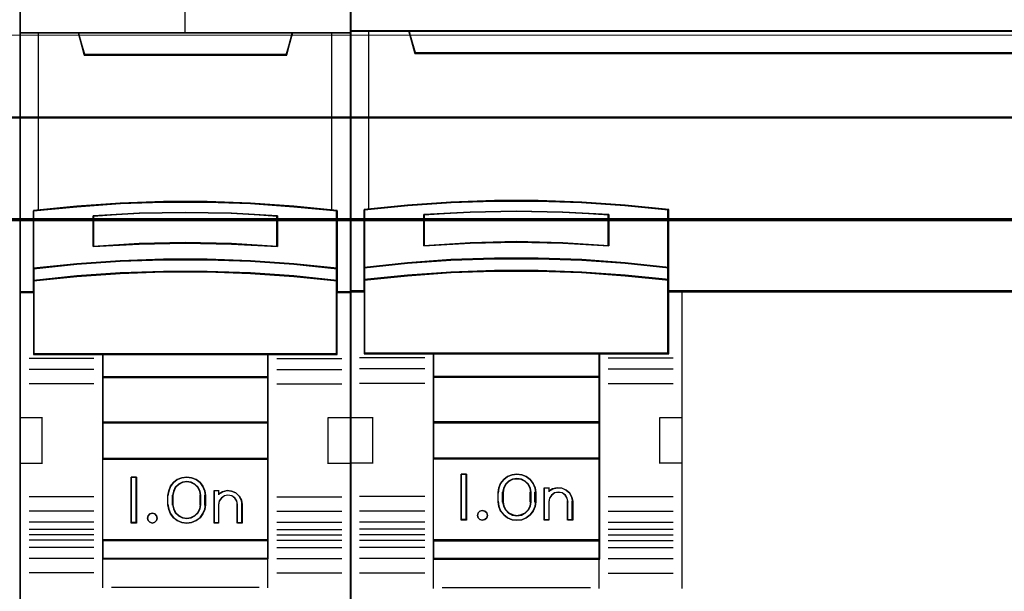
# Model space of a CAD drawing. Header units: millimetres. Extents: x -1290 to 1795, y -4192 to -1311.
# Tile 870 of 1056: x 1474.66 to 1485.35, y -2285.8 to -2279.59. Entities that reach past the tile are written whole.
import ezdxf

# ---------------------------------------------------------------- set-up
doc = ezdxf.new("R2010")
doc.units = ezdxf.units.MM
doc.layers.add('30', color=7, linetype='Continuous')
doc.layers.add('45', color=7, linetype='Continuous')
doc.layers.add('Aparatura', color=7, linetype='Continuous', lineweight=13)

# ---------------------------------------------------------------- blocks, each defined once
blk = doc.blocks.new('*U299')
at = {"layer": '45', "color": 7}
for points in [[(243.561703, -533.64471), (225.588724, -533.64471), (225.588724, -615.375223), (243.561703, -615.375223), (243.561703, -533.64471)], [(233.396293, -561.543607), (235.754134, -561.543607), (238.111975, -561.631478), (240.464256, -561.796236), (242.816536, -562.026898), (242.816536, -565.162802), (242.816536, -565.83282), (242.816536, -566.464395), (243.561703, -566.464395), (243.561703, -552.350081), (242.560732, -552.350081), (240.386402, -552.350081), (240.069428, -553.53085), (229.080998, -553.53085), (228.764024, -552.350081), (226.589694, -552.350081), (225.588724, -552.350081), (225.588724, -566.464395), (226.333891, -566.464395), (226.333891, -565.83282), (226.333891, -565.162802), (226.333891, -562.026898), (228.675049, -561.796236), (231.038451, -561.631478), (233.396293, -561.543607)], [(229.073166, -553.565625), (240.07547, -553.565625), (240.392844, -552.350081), (234.56875, -552.350081), (228.755792, -552.350081), (229.073166, -553.565625)], [(238.111634, -564.762307), (240.464283, -564.922781), (242.816932, -565.166258), (242.816932, -562.006582), (240.464283, -561.774172), (238.111634, -561.608164), (235.753424, -561.519627), (233.395213, -561.519627), (231.037002, -561.608164), (228.67323, -561.774172), (226.331705, -562.006582), (226.331705, -565.166258), (228.67323, -564.922781), (231.037002, -564.762307), (233.395213, -564.679303), (235.753424, -564.679303), (238.111634, -564.762307)], [(239.57646, -562.295061), (239.57646, -563.966874), (237.075389, -563.82709), (234.568748, -563.782359), (232.073247, -563.82709), (229.572176, -563.966874), (229.572176, -562.295061), (232.073247, -562.149686), (234.568748, -562.104955), (237.075389, -562.149686), (239.57646, -562.295061)], [(237.075389, -563.82709), (239.57646, -563.966874), (239.57646, -562.295061), (237.075389, -562.149686), (234.568748, -562.104955), (232.073247, -562.149686), (229.572176, -562.295061), (229.572176, -563.966874), (232.073247, -563.82709), (234.568748, -563.782359), (237.075389, -563.82709)], [(240.464283, -564.896029), (238.111634, -564.732136), (235.753424, -564.647363), (233.395213, -564.647363), (231.037002, -564.732136), (228.67323, -564.896029), (226.331705, -565.144696), (226.331705, -565.834179), (228.67323, -565.585513), (231.037002, -565.421619), (233.395213, -565.336847), (235.753424, -565.336847), (238.111634, -565.421619), (240.464283, -565.585513), (242.816932, -565.834179), (242.816932, -565.144696), (240.464283, -564.896029)], [(238.111634, -565.398124), (235.753424, -565.315284), (233.395213, -565.315284), (231.037002, -565.398124), (228.67323, -565.558283), (226.331705, -565.801282), (226.331705, -566.436394), (226.331705, -569.82734), (230.08037, -569.82734), (239.068267, -569.82734), (242.816932, -569.82734), (242.816932, -566.436394), (242.816932, -565.801282), (240.464283, -565.558283), (238.111634, -565.398124)], [(230.071674, -571.082384), (239.076962, -571.082384), (239.076962, -569.789634), (230.071674, -569.789634), (230.071674, -571.082384)], [(239.076962, -571.044679), (230.071674, -571.044679), (230.071674, -573.545791), (239.076962, -573.545791), (239.076962, -571.044679)], [(239.076962, -573.508085), (230.071674, -573.508085), (230.071674, -575.513643), (239.076962, -575.513643), (239.076962, -573.508085)], [(230.071674, -579.943106), (239.076962, -579.943106), (239.076962, -575.474142), (230.071674, -575.474142), (230.071674, -579.943106)], [(231.930022, -576.488592), (231.930022, -578.991499), (231.63641, -578.991499), (231.63641, -576.488592), (231.930022, -576.488592)], [(235.630416, -577.233902), (235.669991, -577.484193), (235.669991, -577.995898), (235.630416, -578.246189), (235.522997, -578.490917), (235.370349, -578.702274), (235.161165, -578.852448), (234.912405, -578.952565), (234.652338, -578.991499), (234.386618, -578.952565), (234.137858, -578.852448), (233.934327, -578.702274), (233.776026, -578.490917), (233.668607, -578.246189), (233.629032, -577.995898), (233.629032, -577.484193), (233.668607, -577.233902), (233.776026, -576.989173), (233.934327, -576.777817), (234.137858, -576.627642), (234.386618, -576.527526), (234.652338, -576.488592), (234.912405, -576.527526), (235.161165, -576.627642), (235.370349, -576.777817), (235.522997, -576.989173), (235.630416, -577.233902)], [(235.415767, -577.995995), (235.415767, -577.482496), (235.375887, -577.259235), (235.27334, -577.047138), (235.096731, -576.879693), (234.88594, -576.773644), (234.65236, -576.734573), (234.413083, -576.773644), (234.202292, -576.879693), (234.025683, -577.047138), (233.923136, -577.259235), (233.883256, -577.482496), (233.883256, -577.995995), (233.923136, -578.219255), (234.025683, -578.431352), (234.202292, -578.598798), (234.413083, -578.704846), (234.65236, -578.738335), (234.88594, -578.704846), (235.096731, -578.598798), (235.27334, -578.431352), (235.375887, -578.219255), (235.415767, -577.995995)], [(236.592816, -577.284305), (236.843194, -577.228332), (237.082191, -577.250721), (237.315498, -577.351474), (237.497591, -577.524992), (237.62278, -577.743289), (237.662613, -577.989572), (237.662613, -578.991499), (237.400854, -578.991499), (237.400854, -577.989572), (237.361021, -577.788067), (237.258594, -577.625744), (237.093572, -577.513797), (236.888717, -577.474616), (236.695243, -577.513797), (236.535912, -577.625744), (236.416413, -577.788067), (236.382271, -577.989572), (236.382271, -578.991499), (236.131893, -578.991499), (236.131893, -577.228332), (236.382271, -577.228332), (236.382271, -577.418642), (236.592816, -577.284305)], [(233.014953, -578.589948), (233.05076, -578.719862), (233.014953, -578.849775), (232.91947, -578.950163), (232.78818, -578.991499), (232.644955, -578.950163), (232.555439, -578.849775), (232.513665, -578.719862), (232.555439, -578.589948), (232.644955, -578.489561), (232.78818, -578.460035), (232.91947, -578.489561), (233.014953, -578.589948)], [(239.076962, -579.905401), (230.071674, -579.905401), (230.071674, -580.930624), (239.076962, -580.930624), (239.076962, -579.905401)]]:
    blk.add_lwpolyline(points, close=True, dxfattribs=at)
at = {"layer": '45', "color": 139}
for points in [[(243.561703, -533.64471), (225.588724, -533.64471), (225.588724, -615.375223), (243.561703, -615.375223), (243.561703, -533.64471)], [(238.103951, -565.41542), (235.750862, -565.333239), (233.397774, -565.333239), (231.044686, -565.41542), (228.686047, -565.574304), (226.349608, -565.815369), (226.349608, -566.445427), (226.349608, -569.809385), (230.090131, -569.809385), (239.058506, -569.809385), (242.799028, -569.809385), (242.799028, -566.445427), (242.799028, -565.815369), (240.45149, -565.574304), (238.103951, -565.41542)], [(233.05076, -578.719862), (233.014953, -578.589948), (232.91947, -578.489561), (232.78818, -578.460035), (232.644955, -578.489561), (232.555439, -578.589948), (232.513665, -578.719862), (232.555439, -578.849775), (232.644955, -578.950163), (232.78818, -578.991499), (232.91947, -578.950163), (233.014953, -578.849775), (233.05076, -578.719862)]]:
    blk.add_lwpolyline(points, close=True, dxfattribs=at)
at = {"layer": '45', "color": 59}
for points in [[(243.542009, -533.664461), (225.606627, -533.664461), (225.606627, -615.357268), (243.542009, -615.357268), (243.542009, -533.664461)], [(233.397864, -561.538171), (235.750773, -561.538171), (238.103682, -561.625819), (240.451042, -561.790158), (242.798401, -562.020233), (242.798401, -565.148159), (242.798401, -565.816472), (242.798401, -566.44644), (243.542009, -566.44644), (243.542009, -552.368036), (242.543133, -552.368036), (240.373351, -552.368036), (240.05704, -553.545801), (229.091596, -553.545801), (228.775285, -552.368036), (226.605504, -552.368036), (225.606627, -552.368036), (225.606627, -566.44644), (226.350235, -566.44644), (226.350235, -565.816472), (226.350235, -565.148159), (226.350235, -562.020233), (228.686496, -561.790158), (231.044955, -561.625819), (233.397864, -561.538171)], [(229.073166, -553.565625), (240.07547, -553.565625), (240.392844, -552.350081), (234.56875, -552.350081), (228.755792, -552.350081), (229.073166, -553.565625)], [(238.111634, -564.762307), (240.464283, -564.922781), (242.816932, -565.166258), (242.816932, -562.006582), (240.464283, -561.774172), (238.111634, -561.608164), (235.753424, -561.519627), (233.395213, -561.519627), (231.037002, -561.608164), (228.67323, -561.774172), (226.331705, -562.006582), (226.331705, -565.166258), (228.67323, -564.922781), (231.037002, -564.762307), (233.395213, -564.679303), (235.753424, -564.679303), (238.111634, -564.762307)], [(239.57646, -562.295061), (239.57646, -563.966874), (237.075389, -563.82709), (234.568748, -563.782359), (232.073247, -563.82709), (229.572176, -563.966874), (229.572176, -562.295061), (232.073247, -562.149686), (234.568748, -562.104955), (237.075389, -562.149686), (239.57646, -562.295061)], [(237.075389, -563.82709), (239.57646, -563.966874), (239.57646, -562.295061), (237.075389, -562.149686), (234.568748, -562.104955), (232.073247, -562.149686), (229.572176, -562.295061), (229.572176, -563.966874), (232.073247, -563.82709), (234.568748, -563.782359), (237.075389, -563.82709)], [(237.066438, -563.811831), (239.558557, -563.948919), (239.558557, -562.309349), (237.066438, -562.166778), (234.568768, -562.12291), (232.082199, -562.166778), (229.590079, -562.309349), (229.590079, -563.948919), (232.082199, -563.811831), (234.568768, -563.767963), (237.066438, -563.811831)], [(240.464283, -564.896029), (238.111634, -564.732136), (235.753424, -564.647363), (233.395213, -564.647363), (231.037002, -564.732136), (228.67323, -564.896029), (226.331705, -565.144696), (226.331705, -565.834179), (228.67323, -565.585513), (231.037002, -565.421619), (233.395213, -565.336847), (235.753424, -565.336847), (238.111634, -565.421619), (240.464283, -565.585513), (242.816932, -565.834179), (242.816932, -565.144696), (240.464283, -564.896029)], [(240.45149, -564.90646), (238.103951, -564.747525), (235.750862, -564.665318), (233.397774, -564.665318), (231.044686, -564.747525), (228.686047, -564.90646), (226.349608, -565.147602), (226.349608, -565.816224), (228.686047, -565.575082), (231.044686, -565.416147), (233.397774, -565.33394), (235.750862, -565.33394), (238.103951, -565.416147), (240.45149, -565.575082), (242.799028, -565.816224), (242.799028, -565.147602), (240.45149, -564.90646)], [(238.111634, -565.398124), (235.753424, -565.315284), (233.395213, -565.315284), (231.037002, -565.398124), (228.67323, -565.558283), (226.331705, -565.801282), (226.331705, -566.436394), (226.331705, -569.82734), (230.08037, -569.82734), (239.068267, -569.82734), (242.816932, -569.82734), (242.816932, -566.436394), (242.816932, -565.801282), (240.464283, -565.558283), (238.111634, -565.398124)], [(230.071674, -571.082384), (239.076962, -571.082384), (239.076962, -569.789634), (230.071674, -569.789634), (230.071674, -571.082384)], [(230.089578, -571.064429), (239.059059, -571.064429), (239.059059, -569.807589), (230.089578, -569.807589), (230.089578, -571.064429)], [(239.076962, -571.044679), (230.071674, -571.044679), (230.071674, -573.545791), (239.076962, -573.545791), (239.076962, -571.044679)], [(239.059059, -571.062634), (230.089578, -571.062634), (230.089578, -573.527836), (239.059059, -573.527836), (239.059059, -571.062634)], [(239.076962, -573.508085), (230.071674, -573.508085), (230.071674, -575.513643), (239.076962, -575.513643), (239.076962, -573.508085)], [(239.059059, -573.52604), (230.089578, -573.52604), (230.089578, -575.493893), (239.059059, -575.493893), (239.059059, -573.52604)], [(230.071674, -579.943106), (239.076962, -579.943106), (239.076962, -575.474142), (230.071674, -575.474142), (230.071674, -579.943106)], [(231.930022, -576.488592), (231.930022, -578.991499), (231.63641, -578.991499), (231.63641, -576.488592), (231.930022, -576.488592)], [(235.630416, -577.233902), (235.669991, -577.484193), (235.669991, -577.995898), (235.630416, -578.246189), (235.522997, -578.490917), (235.370349, -578.702274), (235.161165, -578.852448), (234.912405, -578.952565), (234.652338, -578.991499), (234.386618, -578.952565), (234.137858, -578.852448), (233.934327, -578.702274), (233.776026, -578.490917), (233.668607, -578.246189), (233.629032, -577.995898), (233.629032, -577.484193), (233.668607, -577.233902), (233.776026, -576.989173), (233.934327, -576.777817), (234.137858, -576.627642), (234.386618, -576.527526), (234.652338, -576.488592), (234.912405, -576.527526), (235.161165, -576.627642), (235.370349, -576.777817), (235.522997, -576.989173), (235.630416, -577.233902)], [(235.415767, -577.995995), (235.415767, -577.482496), (235.375887, -577.259235), (235.27334, -577.047138), (235.096731, -576.879693), (234.88594, -576.773644), (234.65236, -576.734573), (234.413083, -576.773644), (234.202292, -576.879693), (234.025683, -577.047138), (233.923136, -577.259235), (233.883256, -577.482496), (233.883256, -577.995995), (233.923136, -578.219255), (234.025683, -578.431352), (234.202292, -578.598798), (234.413083, -578.704846), (234.65236, -578.738335), (234.88594, -578.704846), (235.096731, -578.598798), (235.27334, -578.431352), (235.375887, -578.219255), (235.415767, -577.995995)], [(235.396073, -577.991343), (235.396073, -577.487047), (235.357219, -577.267788), (235.257307, -577.059491), (235.085237, -576.895047), (234.879863, -576.790899), (234.652287, -576.752528), (234.41916, -576.790899), (234.213786, -576.895047), (234.041716, -577.059491), (233.941804, -577.267788), (233.90295, -577.487047), (233.90295, -577.991343), (233.941804, -578.210603), (234.041716, -578.418899), (234.213786, -578.583343), (234.41916, -578.687492), (234.652287, -578.720381), (234.879863, -578.687492), (235.085237, -578.583343), (235.257307, -578.418899), (235.357219, -578.210603), (235.396073, -577.991343)], [(236.592816, -577.284305), (236.843194, -577.228332), (237.082191, -577.250721), (237.315498, -577.351474), (237.497591, -577.524992), (237.62278, -577.743289), (237.662613, -577.989572), (237.662613, -578.991499), (237.400854, -578.991499), (237.400854, -577.989572), (237.361021, -577.788067), (237.258594, -577.625744), (237.093572, -577.513797), (236.888717, -577.474616), (236.695243, -577.513797), (236.535912, -577.625744), (236.416413, -577.788067), (236.382271, -577.989572), (236.382271, -578.991499), (236.131893, -578.991499), (236.131893, -577.228332), (236.382271, -577.228332), (236.382271, -577.418642), (236.592816, -577.284305)], [(233.014953, -578.589948), (233.05076, -578.719862), (233.014953, -578.849775), (232.91947, -578.950163), (232.78818, -578.991499), (232.644955, -578.950163), (232.555439, -578.849775), (232.513665, -578.719862), (232.555439, -578.589948), (232.644955, -578.489561), (232.78818, -578.460035), (232.91947, -578.489561), (233.014953, -578.589948)], [(239.076962, -579.905401), (230.071674, -579.905401), (230.071674, -580.930624), (239.076962, -580.930624), (239.076962, -579.905401)], [(239.059059, -579.923356), (230.089578, -579.923356), (230.089578, -580.910873), (239.059059, -580.910873), (239.059059, -579.923356)]]:
    blk.add_lwpolyline(points, close=True, dxfattribs=at)
at = {"layer": '45', "color": 139}
for points in [[(234.549254, -545.164547), (234.549254, -552.387786)], [(225.588724, -552.350081), (243.561703, -552.350081)], [(228.755792, -552.350081), (229.112065, -553.565625)], [(240.392844, -552.350081), (240.038362, -553.565625)], [(229.072678, -553.52792), (240.075958, -553.52792)], [(242.816932, -562.038522), (240.464283, -561.790868), (238.111634, -561.613971), (235.753424, -561.519627), (233.395213, -561.519627), (231.037002, -561.613971), (228.67323, -561.790868), (226.331705, -562.038522)], [(226.331705, -562.000817), (226.331705, -569.82734)], [(239.57646, -562.329391), (237.075389, -562.157764), (234.568748, -562.104955), (232.073247, -562.157764), (229.572176, -562.329391)], [(229.572176, -563.966874), (229.572176, -562.291686)], [(239.538864, -563.966874), (239.538864, -562.291686)], [(242.779335, -569.82734), (242.779335, -562.000817)], [(239.57646, -563.966874), (237.075389, -563.800928), (234.568748, -563.747825), (232.073247, -563.800928), (229.572176, -563.966874)], [(242.816932, -565.166258), (240.464283, -564.906811), (238.111634, -564.735811), (235.753424, -564.647363), (233.395213, -564.647363), (231.037002, -564.735811), (228.67323, -564.906811), (226.331705, -565.166258)], [(242.816932, -565.834179), (240.464283, -565.574731), (238.111634, -565.403732), (235.753424, -565.315284), (233.395213, -565.315284), (231.037002, -565.403732), (228.67323, -565.574731), (226.331705, -565.834179)], [(226.371092, -566.426689), (225.588724, -566.426689)], [(243.561703, -566.426689), (242.779335, -566.426689)], [(242.816932, -569.789634), (226.331705, -569.789634)], [(230.071674, -569.789634), (230.071674, -580.930624)], [(230.071674, -569.789634), (239.076962, -569.789634)], [(239.039365, -569.789634), (239.039365, -580.930624)], [(229.611563, -570.051775), (226.088222, -570.051775)], [(239.538864, -570.051775), (243.062205, -570.051775)], [(229.611563, -570.638899), (226.088222, -570.638899)], [(239.538864, -570.638899), (243.062205, -570.638899)], [(229.611563, -571.421731), (226.088222, -571.421731)], [(230.071674, -571.044679), (239.076962, -571.044679)], [(239.538864, -571.421731), (243.062205, -571.421731)], [(225.588724, -573.262104), (226.820461, -573.262104)], [(226.781074, -573.262104), (226.781074, -575.765011)], [(230.071674, -573.508085), (239.076962, -573.508085)], [(242.329966, -575.765011), (242.329966, -573.262104)], [(242.329966, -573.262104), (243.561703, -573.262104)], [(225.588724, -575.727306), (226.820461, -575.727306)], [(230.071674, -575.474142), (239.076962, -575.474142)], [(242.329966, -575.727306), (243.561703, -575.727306)], [(231.930022, -576.488592), (231.63641, -576.488592)], [(231.63641, -576.488592), (231.63641, -578.991499)], [(231.892425, -576.488592), (231.892425, -578.991499)], [(235.669991, -577.506632), (235.630416, -577.2507), (235.522997, -577.000456), (235.370349, -576.784335), (235.161165, -576.630776), (234.912405, -576.528403), (234.652338, -576.488592), (234.386618, -576.528403), (234.137858, -576.630776), (233.934327, -576.784335), (233.776026, -577.000456), (233.668607, -577.2507), (233.629032, -577.506632)], [(235.415767, -577.506632), (235.375887, -577.276167), (235.27334, -577.057225), (235.096731, -576.884376), (234.88594, -576.774905), (234.65236, -576.734573), (234.413083, -576.774905), (234.202292, -576.884376), (234.025683, -577.057225), (233.923136, -577.276167), (233.883256, -577.506632)], [(236.131893, -577.228332), (236.414763, -577.228332)], [(236.131893, -577.228332), (236.131893, -578.991499)], [(236.375376, -577.228332), (236.375376, -577.452768)], [(237.662613, -578.011164), (237.622565, -577.757895), (237.496702, -577.533406), (237.313628, -577.354966), (237.079065, -577.251356), (236.838781, -577.228332), (236.587055, -577.285893), (236.375376, -577.42404)], [(229.611563, -577.562292), (226.088222, -577.562292)], [(233.629032, -578.011164), (233.629032, -577.468927)], [(233.883256, -578.011164), (233.883256, -577.468927)], [(235.37638, -578.011164), (235.37638, -577.468927)], [(235.632395, -578.011164), (235.632395, -577.468927)], [(237.406598, -578.011164), (237.36627, -577.798984), (237.262572, -577.628062), (237.095503, -577.510184), (236.888106, -577.468927), (236.692232, -577.510184), (236.530923, -577.628062), (236.409942, -577.798984), (236.375376, -578.011164)], [(239.538864, -577.562292), (243.062205, -577.562292)], [(229.611563, -578.35051), (226.088222, -578.35051)], [(233.629032, -577.971663), (233.668607, -578.228046), (233.776026, -578.478732), (233.934327, -578.695234), (234.137858, -578.849064), (234.386618, -578.951617), (234.652338, -578.991499), (234.912405, -578.951617), (235.161165, -578.849064), (235.370349, -578.695234), (235.522997, -578.478732), (235.630416, -578.228046), (235.669991, -577.971663)], [(233.883256, -577.971663), (233.923136, -578.202241), (234.025683, -578.42129), (234.202292, -578.594224), (234.413083, -578.703749), (234.65236, -578.738335), (234.88594, -578.703749), (235.096731, -578.594224), (235.27334, -578.42129), (235.375887, -578.202241), (235.415767, -577.971663)], [(236.375376, -577.971663), (236.375376, -578.991499)], [(237.369001, -577.971663), (237.369001, -578.991499)], [(237.623226, -577.971663), (237.623226, -578.991499)], [(239.538864, -578.35051), (243.062205, -578.35051)], [(229.611563, -578.935839), (226.088222, -578.935839)], [(239.538864, -578.935839), (243.062205, -578.935839)], [(229.611563, -579.336232), (226.088222, -579.336232)], [(231.930022, -578.953794), (231.63641, -578.953794)], [(236.131893, -578.953794), (236.414763, -578.953794)], [(237.369001, -578.953794), (237.662613, -578.953794)], [(239.538864, -579.336232), (243.062205, -579.336232)], [(229.611563, -579.632487), (226.088222, -579.632487)], [(229.611563, -579.916174), (226.088222, -579.916174)], [(230.071674, -579.905401), (239.076962, -579.905401)], [(239.538864, -579.632487), (243.062205, -579.632487)], [(239.538864, -579.916174), (243.062205, -579.916174)], [(229.611563, -580.316567), (226.088222, -580.316567)], [(239.538864, -580.316567), (243.062205, -580.316567)], [(229.611563, -580.909078), (226.088222, -580.909078)], [(230.071674, -580.891123), (239.076962, -580.891123)], [(230.071674, -580.891123), (230.071674, -582.512446)], [(239.039365, -580.891123), (239.039365, -582.512446)], [(239.538864, -580.909078), (243.062205, -580.909078)], [(229.611563, -581.691909), (226.088222, -581.691909)], [(239.538864, -581.691909), (243.062205, -581.691909)], [(230.565801, -582.474741), (238.582835, -582.474741)]]:
    blk.add_lwpolyline(points, dxfattribs=at)
at = {"layer": '45', "color": 140}
for points in [[(233.396293, -561.543607), (235.754134, -561.543607), (238.111975, -561.631478), (240.464256, -561.796236), (242.816536, -562.026898), (242.816536, -565.162802), (242.816536, -565.83282), (242.816536, -566.464395), (243.561703, -566.464395), (243.561703, -552.350081), (242.560732, -552.350081), (240.386402, -552.350081), (240.069428, -553.53085), (229.080998, -553.53085), (228.764024, -552.350081), (226.589694, -552.350081), (225.588724, -552.350081), (225.588724, -566.464395), (226.333891, -566.464395), (226.333891, -565.83282), (226.333891, -565.162802), (226.333891, -562.026898), (228.675049, -561.796236), (231.038451, -561.631478), (233.396293, -561.543607)], [(229.091835, -553.54767), (240.058592, -553.54767), (240.374941, -552.368036), (234.569663, -552.368036), (228.775486, -552.368036), (229.091835, -553.54767)]]:
    blk.add_lwpolyline(points, close=True, dxfattribs=at)
for points in [[(226.58772, -552.350081), (226.58772, -562.01159)], [(242.52332, -562.01159), (242.52332, -552.350081)]]:
    blk.add_lwpolyline(points, dxfattribs=at)
blk = doc.blocks.new('*U300')
at = {"layer": '45', "color": 7}
for points in [[(315.552086, -533.484912), (243.531267, -533.484912), (243.531267, -615.513475), (315.552086, -615.513475), (315.552086, -533.484912)], [(312.054715, -553.43511), (247.028157, -553.43511), (246.705196, -552.249534), (243.531267, -552.249534), (243.531267, -566.421303), (244.277419, -566.421303), (244.277419, -565.792672), (244.277419, -565.119927), (244.277419, -561.976771), (246.632808, -561.739656), (248.988197, -561.574227), (251.349155, -561.491512), (253.71568, -561.491512), (256.076638, -561.574227), (258.432027, -561.739656), (260.787416, -561.976771), (260.787416, -565.119927), (260.787416, -565.792672), (260.787416, -566.421303), (261.533568, -566.421303), (314.55488, -566.421303), (314.55488, -552.249534), (312.377676, -552.249534), (312.054715, -553.43511)], [(247.024903, -553.474055), (312.056659, -553.474055), (312.379646, -552.249534), (246.701916, -552.249534), (247.024903, -553.474055)], [(255.060955, -563.785093), (257.570923, -563.920191), (257.570923, -562.225835), (255.060955, -562.090737), (252.539807, -562.045704), (250.035429, -562.090737), (247.525462, -562.225835), (247.525462, -563.920191), (250.035429, -563.785093), (252.539807, -563.728802), (255.060955, -563.785093)], [(258.460062, -564.84231), (256.099778, -564.671226), (253.733914, -564.597089), (251.36247, -564.597089), (248.996607, -564.671226), (246.636323, -564.84231), (244.276039, -565.098936), (244.276039, -565.794678), (246.636323, -565.549458), (248.996607, -565.378374), (251.36247, -565.292832), (253.733914, -565.292832), (256.099778, -565.378374), (258.460062, -565.549458), (260.820346, -565.794678), (260.820346, -565.098936), (258.460062, -564.84231)], [(258.444708, -564.853605), (256.090554, -564.68842), (253.730835, -564.61684), (251.36555, -564.61684), (249.005831, -564.68842), (246.651677, -564.853605), (244.297523, -565.101382), (244.297523, -565.773133), (246.651677, -565.536368), (249.005831, -565.371183), (251.36555, -565.288591), (253.730835, -565.288591), (256.090554, -565.371183), (258.444708, -565.536368), (260.798862, -565.773133), (260.798862, -565.101382), (258.444708, -564.853605)], [(258.444708, -564.853605), (256.090554, -564.68842), (253.730835, -564.61684), (251.36555, -564.61684), (249.005831, -564.68842), (246.651677, -564.853605), (244.297523, -565.101382), (244.297523, -565.773133), (246.651677, -565.536368), (249.005831, -565.371183), (251.36555, -565.288591), (253.730835, -565.288591), (256.090554, -565.371183), (258.444708, -565.536368), (260.798862, -565.773133), (260.798862, -565.101382), (258.444708, -564.853605)], [(248.036869, -569.802203), (257.059515, -569.802203), (260.820346, -569.802203), (260.820346, -566.388165), (260.820346, -565.755318), (258.460062, -565.516613), (256.099778, -565.350075), (253.733914, -565.266806), (251.36247, -565.266806), (248.996607, -565.350075), (246.636323, -565.516613), (244.276039, -565.755318), (244.276039, -566.388165), (244.276039, -569.802203), (248.036869, -569.802203)], [(248.048586, -569.780657), (257.047799, -569.780657), (260.798862, -569.780657), (260.798862, -566.399056), (260.798862, -565.772223), (258.444708, -565.535786), (256.090554, -565.37083), (253.730835, -565.288351), (251.36555, -565.288351), (249.005831, -565.37083), (246.651677, -565.535786), (244.297523, -565.772223), (244.297523, -566.399056), (244.297523, -569.780657), (248.048586, -569.780657)], [(257.069634, -569.759111), (248.02675, -569.759111), (248.02675, -571.066225), (257.069634, -571.066225), (257.069634, -569.759111)], [(257.048151, -569.778861), (248.048234, -569.778861), (248.048234, -571.044679), (257.048151, -571.044679), (257.048151, -569.778861)], [(257.069634, -571.023133), (248.02675, -571.023133), (248.02675, -573.535018), (257.069634, -573.535018), (257.069634, -571.023133)], [(257.048151, -571.044679), (248.048234, -571.044679), (248.048234, -573.513472), (257.048151, -573.513472), (257.048151, -571.044679)], [(257.069634, -573.491926), (248.02675, -573.491926), (248.02675, -575.508256), (257.069634, -575.508256), (257.069634, -573.491926)], [(257.048151, -573.511676), (248.048234, -573.511676), (248.048234, -575.486711), (257.048151, -575.486711), (257.048151, -573.511676)], [(248.02675, -579.950288), (257.069634, -579.950288), (257.069634, -575.465165), (248.02675, -575.465165), (248.02675, -579.950288)], [(249.845711, -576.328793), (249.845711, -578.840678), (249.552099, -578.840678), (249.552099, -576.328793), (249.845711, -576.328793)], [(251.691905, -576.832289), (251.862459, -576.619702), (252.061438, -576.457465), (252.317269, -576.36236), (252.5731, -576.328793), (252.8403, -576.36236), (253.084761, -576.457465), (253.29511, -576.619702), (253.465664, -576.832289), (253.562311, -577.072848), (253.596422, -577.335785), (253.596422, -577.833686), (253.562311, -578.096623), (253.465664, -578.337182), (253.29511, -578.549769), (253.084761, -578.706413), (252.8403, -578.807112), (252.5731, -578.840678), (252.317269, -578.807112), (252.061438, -578.706413), (251.862459, -578.549769), (251.691905, -578.337182), (251.595258, -578.096623), (251.555462, -577.833686), (251.555462, -577.335785), (251.595258, -577.072848), (251.691905, -576.832289)], [(251.95524, -576.878337), (251.846514, -577.091955), (251.800735, -577.33368), (251.800735, -577.833996), (251.846514, -578.0701), (251.95524, -578.278096), (252.126911, -578.446742), (252.338639, -578.55355), (252.573257, -578.592901), (252.819319, -578.55355), (253.031047, -578.446742), (253.202718, -578.278096), (253.311444, -578.0701), (253.345778, -577.833996), (253.345778, -577.33368), (253.311444, -577.091955), (253.202718, -576.878337), (253.031047, -576.709692), (252.819319, -576.608504), (252.573257, -576.574775), (252.338639, -576.608504), (252.126911, -576.709692), (251.95524, -576.878337)], [(254.060114, -578.840678), (254.060114, -577.070329), (254.317621, -577.070329), (254.317621, -577.256385), (254.523627, -577.121072), (254.769689, -577.070329), (255.027196, -577.087243), (255.250369, -577.194366), (255.44493, -577.363508), (255.559377, -577.577754), (255.605156, -577.825828), (255.605156, -578.840678), (255.347649, -578.840678), (255.347649, -577.825828), (255.30187, -577.628496), (255.198867, -577.470631), (255.027196, -577.352232), (254.832635, -577.324042), (254.626629, -577.352232), (254.466403, -577.470631), (254.351955, -577.628496), (254.317621, -577.825828), (254.317621, -578.840678), (254.060114, -578.840678)], [(250.939755, -578.439686), (250.970029, -578.571355), (250.939755, -578.709009), (250.836821, -578.804768), (250.697559, -578.840678), (250.564352, -578.804768), (250.473528, -578.709009), (250.431144, -578.571355), (250.473528, -578.439686), (250.564352, -578.337942), (250.697559, -578.302032), (250.836821, -578.337942), (250.939755, -578.439686)], [(257.069634, -579.907197), (248.02675, -579.907197), (248.02675, -580.944987), (257.069634, -580.944987), (257.069634, -579.907197)], [(257.048151, -579.926947), (248.048234, -579.926947), (248.048234, -580.925237), (257.048151, -580.925237), (257.048151, -579.926947)]]:
    blk.add_lwpolyline(points, close=True, dxfattribs=at)
at = {"layer": '45', "color": 139}
for points in [[(315.552086, -533.484912), (243.531267, -533.484912), (243.531267, -615.513475), (315.552086, -615.513475), (315.552086, -533.484912)], [(250.970029, -578.571355), (250.939755, -578.439686), (250.836821, -578.337942), (250.697559, -578.302032), (250.564352, -578.337942), (250.473528, -578.439686), (250.431144, -578.571355), (250.473528, -578.709009), (250.564352, -578.804768), (250.697559, -578.840678), (250.836821, -578.804768), (250.939755, -578.709009), (250.970029, -578.571355)]]:
    blk.add_lwpolyline(points, close=True, dxfattribs=at)
at = {"layer": '45', "color": 59}
for points in [[(315.530602, -533.506458), (243.550961, -533.506458), (243.550961, -615.493725), (315.530602, -615.493725), (315.530602, -533.506458)], [(247.024903, -553.474055), (312.056659, -553.474055), (312.379646, -552.249534), (246.701916, -552.249534), (247.024903, -553.474055)], [(256.099778, -564.70588), (258.460062, -564.872795), (260.820346, -565.123167), (260.820346, -561.951788), (258.460062, -561.712543), (256.099778, -561.545629), (253.733914, -561.462171), (251.36247, -561.462171), (248.996607, -561.545629), (246.636323, -561.712543), (244.276039, -561.951788), (244.276039, -565.123167), (246.636323, -564.872795), (248.996607, -564.70588), (251.36247, -564.63355), (253.733914, -564.63355), (256.099778, -564.70588)], [(256.090554, -564.690837), (258.444708, -564.855869), (260.798862, -565.103416), (260.798862, -561.967811), (258.444708, -561.731265), (256.090554, -561.566233), (253.730835, -561.483717), (251.36555, -561.483717), (249.005831, -561.566233), (246.651677, -561.731265), (244.297523, -561.967811), (244.297523, -565.103416), (246.651677, -564.855869), (249.005831, -564.690837), (251.36555, -564.619323), (253.730835, -564.619323), (256.090554, -564.690837)], [(257.570923, -562.225835), (257.570923, -563.920191), (255.060955, -563.785093), (252.539807, -563.728802), (250.035429, -563.785093), (247.525462, -563.920191), (247.525462, -562.225835), (250.035429, -562.090737), (252.539807, -562.045704), (255.060955, -562.090737), (257.570923, -562.225835)], [(255.060955, -563.785093), (257.570923, -563.920191), (257.570923, -562.225835), (255.060955, -562.090737), (252.539807, -562.045704), (250.035429, -562.090737), (247.525462, -562.225835), (247.525462, -563.920191), (250.035429, -563.785093), (252.539807, -563.728802), (255.060955, -563.785093)], [(255.050207, -563.766524), (257.549439, -563.898645), (257.549439, -562.241617), (255.050207, -562.109495), (252.539843, -562.065454), (250.046177, -562.109495), (247.546945, -562.241617), (247.546945, -563.898645), (250.046177, -563.766524), (252.539843, -563.711473), (255.050207, -563.766524)], [(255.050207, -563.766524), (257.549439, -563.898645), (257.549439, -562.241617), (255.050207, -562.109495), (252.539843, -562.065454), (250.046177, -562.109495), (247.546945, -562.241617), (247.546945, -563.898645), (250.046177, -563.766524), (252.539843, -563.711473), (255.050207, -563.766524)], [(258.460062, -564.84231), (256.099778, -564.671226), (253.733914, -564.597089), (251.36247, -564.597089), (248.996607, -564.671226), (246.636323, -564.84231), (244.276039, -565.098936), (244.276039, -565.794678), (246.636323, -565.549458), (248.996607, -565.378374), (251.36247, -565.292832), (253.733914, -565.292832), (256.099778, -565.378374), (258.460062, -565.549458), (260.820346, -565.794678), (260.820346, -565.098936), (258.460062, -564.84231)], [(248.036869, -569.802203), (257.059515, -569.802203), (260.820346, -569.802203), (260.820346, -566.388165), (260.820346, -565.755318), (258.460062, -565.516613), (256.099778, -565.350075), (253.733914, -565.266806), (251.36247, -565.266806), (248.996607, -565.350075), (246.636323, -565.516613), (244.276039, -565.755318), (244.276039, -566.388165), (244.276039, -569.802203), (248.036869, -569.802203)], [(248.048586, -569.780657), (257.047799, -569.780657), (260.798862, -569.780657), (260.798862, -566.399056), (260.798862, -565.772223), (258.444708, -565.535786), (256.090554, -565.37083), (253.730835, -565.288351), (251.36555, -565.288351), (249.005831, -565.37083), (246.651677, -565.535786), (244.297523, -565.772223), (244.297523, -566.399056), (244.297523, -569.780657), (248.048586, -569.780657)], [(257.069634, -569.759111), (248.02675, -569.759111), (248.02675, -571.066225), (257.069634, -571.066225), (257.069634, -569.759111)], [(257.048151, -569.778861), (248.048234, -569.778861), (248.048234, -571.044679), (257.048151, -571.044679), (257.048151, -569.778861)], [(257.069634, -571.023133), (248.02675, -571.023133), (248.02675, -573.535018), (257.069634, -573.535018), (257.069634, -571.023133)], [(257.048151, -571.044679), (248.048234, -571.044679), (248.048234, -573.513472), (257.048151, -573.513472), (257.048151, -571.044679)], [(257.069634, -573.491926), (248.02675, -573.491926), (248.02675, -575.508256), (257.069634, -575.508256), (257.069634, -573.491926)], [(257.048151, -573.511676), (248.048234, -573.511676), (248.048234, -575.486711), (257.048151, -575.486711), (257.048151, -573.511676)], [(248.02675, -579.950288), (257.069634, -579.950288), (257.069634, -575.465165), (248.02675, -575.465165), (248.02675, -579.950288)], [(249.845711, -576.328793), (249.845711, -578.840678), (249.552099, -578.840678), (249.552099, -576.328793), (249.845711, -576.328793)], [(251.691905, -576.832289), (251.862459, -576.619702), (252.061438, -576.457465), (252.317269, -576.36236), (252.5731, -576.328793), (252.8403, -576.36236), (253.084761, -576.457465), (253.29511, -576.619702), (253.465664, -576.832289), (253.562311, -577.072848), (253.596422, -577.335785), (253.596422, -577.833686), (253.562311, -578.096623), (253.465664, -578.337182), (253.29511, -578.549769), (253.084761, -578.706413), (252.8403, -578.807112), (252.5731, -578.840678), (252.317269, -578.807112), (252.061438, -578.706413), (251.862459, -578.549769), (251.691905, -578.337182), (251.595258, -578.096623), (251.555462, -577.833686), (251.555462, -577.335785), (251.595258, -577.072848), (251.691905, -576.832289)], [(251.95524, -576.878337), (251.846514, -577.091955), (251.800735, -577.33368), (251.800735, -577.833996), (251.846514, -578.0701), (251.95524, -578.278096), (252.126911, -578.446742), (252.338639, -578.55355), (252.573257, -578.592901), (252.819319, -578.55355), (253.031047, -578.446742), (253.202718, -578.278096), (253.311444, -578.0701), (253.345778, -577.833996), (253.345778, -577.33368), (253.311444, -577.091955), (253.202718, -576.878337), (253.031047, -576.709692), (252.819319, -576.608504), (252.573257, -576.574775), (252.338639, -576.608504), (252.126911, -576.709692), (251.95524, -576.878337)], [(251.970994, -576.893401), (251.865041, -577.102458), (251.820429, -577.339022), (251.820429, -577.828654), (251.865041, -578.059717), (251.970994, -578.263272), (252.13829, -578.428317), (252.34462, -578.532845), (252.573257, -578.571355), (252.813046, -578.532845), (253.019377, -578.428317), (253.186672, -578.263272), (253.292625, -578.059717), (253.326084, -577.828654), (253.326084, -577.339022), (253.292625, -577.102458), (253.186672, -576.893401), (253.019377, -576.728357), (252.813046, -576.62933), (252.573257, -576.596321), (252.34462, -576.62933), (252.13829, -576.728357), (251.970994, -576.893401)], [(254.060114, -578.840678), (254.060114, -577.070329), (254.317621, -577.070329), (254.317621, -577.256385), (254.523627, -577.121072), (254.769689, -577.070329), (255.027196, -577.087243), (255.250369, -577.194366), (255.44493, -577.363508), (255.559377, -577.577754), (255.605156, -577.825828), (255.605156, -578.840678), (255.347649, -578.840678), (255.347649, -577.825828), (255.30187, -577.628496), (255.198867, -577.470631), (255.027196, -577.352232), (254.832635, -577.324042), (254.626629, -577.352232), (254.466403, -577.470631), (254.351955, -577.628496), (254.317621, -577.825828), (254.317621, -578.840678), (254.060114, -578.840678)], [(250.939755, -578.439686), (250.970029, -578.571355), (250.939755, -578.709009), (250.836821, -578.804768), (250.697559, -578.840678), (250.564352, -578.804768), (250.473528, -578.709009), (250.431144, -578.571355), (250.473528, -578.439686), (250.564352, -578.337942), (250.697559, -578.302032), (250.836821, -578.337942), (250.939755, -578.439686)], [(257.069634, -579.907197), (248.02675, -579.907197), (248.02675, -580.944987), (257.069634, -580.944987), (257.069634, -579.907197)], [(257.048151, -579.926947), (248.048234, -579.926947), (248.048234, -580.925237), (257.048151, -580.925237), (257.048151, -579.926947)]]:
    blk.add_lwpolyline(points, close=True, dxfattribs=at)
at = {"layer": '45', "color": 139}
for points in [[(243.531267, -552.249534), (315.552086, -552.249534)], [(246.701916, -552.249534), (247.068931, -553.474055)], [(247.025964, -553.430963), (312.055599, -553.430963)], [(260.820346, -561.990044), (258.460062, -561.732106), (256.099778, -561.55215), (253.733914, -561.462171), (251.36247, -561.462171), (248.996607, -561.55215), (246.636323, -561.732106), (244.276039, -561.990044)], [(244.276039, -561.946952), (244.276039, -569.802203)], [(257.570923, -562.264753), (255.060955, -562.100466), (252.539807, -562.045704), (250.035429, -562.100466), (247.525462, -562.264753)], [(247.525462, -563.920191), (247.525462, -562.221662)], [(257.526165, -563.920191), (257.526165, -562.221662)], [(260.775588, -569.802203), (260.775588, -561.946952)], [(257.570923, -563.920191), (255.060955, -563.756696), (252.539807, -563.688574), (250.035429, -563.756696), (247.525462, -563.920191)], [(260.820346, -565.123167), (258.460062, -564.85415), (256.099778, -564.674805), (253.733914, -564.597089), (251.36247, -564.597089), (248.996607, -564.674805), (246.636323, -564.85415), (244.276039, -565.123167)], [(260.820346, -565.794678), (258.460062, -565.536741), (256.099778, -565.356784), (253.733914, -565.266806), (251.36247, -565.266806), (248.996607, -565.356784), (246.636323, -565.536741), (244.276039, -565.794678)], [(244.320797, -566.378211), (243.531267, -566.378211)], [(315.552086, -566.378211), (260.775588, -566.378211)], [(261.522149, -566.378211), (261.522149, -582.539379)], [(260.820346, -569.759111), (244.276039, -569.759111)], [(248.02675, -569.759111), (248.02675, -580.944987)], [(248.02675, -569.759111), (257.069634, -569.759111)], [(257.024877, -569.759111), (257.024877, -580.944987)], [(247.57022, -570.015866), (244.025395, -570.015866)], [(257.526165, -570.015866), (261.065619, -570.015866)], [(247.57022, -570.610171), (244.025395, -570.610171)], [(257.526165, -570.610171), (261.065619, -570.610171)], [(247.57022, -571.401981), (244.025395, -571.401981)], [(248.02675, -571.023133), (257.069634, -571.023133)], [(257.526165, -571.401981), (261.065619, -571.401981)], [(243.531267, -573.244149), (244.777327, -573.244149)], [(244.732569, -573.244149), (244.732569, -575.756034)], [(248.02675, -573.491926), (257.069634, -573.491926)], [(260.326219, -575.756034), (260.326219, -573.244149)], [(260.326219, -573.244149), (261.565117, -573.244149)], [(243.531267, -575.712942), (244.777327, -575.712942)], [(248.02675, -575.465165), (257.069634, -575.465165)], [(260.326219, -575.712942), (261.565117, -575.712942)], [(249.845711, -576.328793), (249.552099, -576.328793)], [(249.552099, -576.328793), (249.552099, -578.840678)], [(249.802743, -576.328793), (249.802743, -578.840678)], [(253.596422, -577.361198), (253.562311, -577.091626), (253.465664, -576.844996), (253.29511, -576.627044), (253.084761, -576.460712), (252.8403, -576.363207), (252.5731, -576.328793), (252.317269, -576.363207), (252.061438, -576.460712), (251.862459, -576.627044), (251.691905, -576.844996), (251.595258, -577.091626), (251.555462, -577.361198)], [(253.345778, -577.361198), (253.311444, -577.110708), (253.202718, -576.889344), (253.031047, -576.714584), (252.819319, -576.609727), (252.573257, -576.574775), (252.338639, -576.609727), (252.126911, -576.714584), (251.95524, -576.889344), (251.846514, -577.110708), (251.800735, -577.361198)], [(251.555462, -577.84957), (251.555462, -577.318106)], [(251.800735, -577.84957), (251.800735, -577.318106)], [(253.30281, -577.84957), (253.30281, -577.318106)], [(253.553454, -577.84957), (253.553454, -577.318106)], [(254.060114, -577.070329), (254.353726, -577.070329)], [(254.060114, -577.070329), (254.060114, -578.840678)], [(254.308968, -577.070329), (254.308968, -577.294765)], [(255.605156, -577.84957), (255.55907, -577.5937), (255.443853, -577.372721), (255.247984, -577.198264), (255.023312, -577.087775), (254.764074, -577.070329), (254.516358, -577.122666), (254.308968, -577.262232)], [(255.356302, -577.84957), (255.309754, -577.640567), (255.205021, -577.473365), (255.030465, -577.347964), (254.832635, -577.318106), (254.623168, -577.347964), (254.460249, -577.473365), (254.343879, -577.640567), (254.308968, -577.84957)], [(247.57022, -577.553315), (244.025395, -577.553315)], [(251.555462, -577.806478), (251.595258, -578.076519), (251.691905, -578.323578), (251.862459, -578.541909), (252.061438, -578.702785), (252.317269, -578.806205), (252.5731, -578.840678), (252.8403, -578.806205), (253.084761, -578.702785), (253.29511, -578.541909), (253.465664, -578.323578), (253.562311, -578.076519), (253.596422, -577.806478)], [(251.800735, -577.806478), (251.846514, -578.051143), (251.95524, -578.266681), (252.126911, -578.441442), (252.338639, -578.552124), (252.573257, -578.592901), (252.819319, -578.552124), (253.031047, -578.441442), (253.202718, -578.266681), (253.311444, -578.051143), (253.345778, -577.806478)], [(254.308968, -577.806478), (254.308968, -578.840678)], [(255.311544, -577.806478), (255.311544, -578.840678)], [(255.562189, -577.806478), (255.562189, -578.840678)], [(257.526165, -577.553315), (261.065619, -577.553315)], [(247.57022, -578.345124), (244.025395, -578.345124)], [(257.526165, -578.345124), (261.065619, -578.345124)], [(247.57022, -578.93943), (244.025395, -578.93943)], [(249.845711, -578.795791), (249.552099, -578.795791)], [(254.060114, -578.795791), (254.353726, -578.795791)], [(255.311544, -578.795791), (255.605156, -578.795791)], [(257.526165, -578.93943), (261.065619, -578.93943)], [(247.57022, -579.32905), (244.025395, -579.32905)], [(257.526165, -579.32905), (261.065619, -579.32905)], [(247.57022, -579.627101), (244.025395, -579.627101)], [(247.57022, -579.928742), (244.025395, -579.928742)], [(248.02675, -579.907197), (257.069634, -579.907197)], [(257.526165, -579.627101), (261.065619, -579.627101)], [(257.526165, -579.928742), (261.065619, -579.928742)], [(247.57022, -580.318363), (244.025395, -580.318363)], [(257.526165, -580.318363), (261.065619, -580.318363)], [(247.57022, -580.912669), (244.025395, -580.912669)], [(248.02675, -580.901896), (257.069634, -580.901896)], [(248.02675, -580.901896), (248.02675, -582.539379)], [(257.024877, -580.901896), (257.024877, -582.539379)], [(257.526165, -580.912669), (261.065619, -580.912669)], [(247.57022, -581.704478), (244.025395, -581.704478)], [(257.526165, -581.704478), (261.065619, -581.704478)], [(248.522667, -582.496287), (256.573717, -582.496287)]]:
    blk.add_lwpolyline(points, dxfattribs=at)
at = {"layer": '45', "color": 140}
for points in [[(312.054715, -553.43511), (247.028157, -553.43511), (246.705196, -552.249534), (243.531267, -552.249534), (243.531267, -566.421303), (244.277419, -566.421303), (244.277419, -565.792672), (244.277419, -565.119927), (244.277419, -561.976771), (246.632808, -561.739656), (248.988197, -561.574227), (251.349155, -561.491512), (253.71568, -561.491512), (256.076638, -561.574227), (258.432027, -561.739656), (260.787416, -561.976771), (260.787416, -565.119927), (260.787416, -565.792672), (260.787416, -566.421303), (261.533568, -566.421303), (314.55488, -566.421303), (314.55488, -552.249534), (312.377676, -552.249534), (312.054715, -553.43511)], [(312.034681, -553.451405), (247.045823, -553.451405), (246.723049, -552.269284), (243.550961, -552.269284), (243.550961, -566.399757), (244.29668, -566.399757), (244.29668, -565.772958), (244.29668, -565.102173), (244.29668, -561.968177), (246.650703, -561.731753), (249.004727, -561.566805), (251.364316, -561.484332), (253.729469, -561.484332), (256.089058, -561.566805), (258.443081, -561.731753), (260.797105, -561.968177), (260.797105, -565.102173), (260.797105, -565.772958), (260.797105, -566.399757), (261.542824, -566.399757), (314.533396, -566.399757), (314.533396, -552.269284), (312.357455, -552.269284), (312.034681, -553.451405)], [(247.046176, -553.454305), (312.035387, -553.454305), (312.358162, -552.269284), (246.7234, -552.269284), (247.046176, -553.454305)]]:
    blk.add_lwpolyline(points, close=True, dxfattribs=at)
blk.add_lwpolyline([(244.526683, -552.249534), (244.526683, -561.957725)], dxfattribs=at)
blk = doc.blocks.new('*U312')
at = {"layer": '30', "color": 7}
for points in [[(117.158256, -706.874973), (548.842747, -706.874973), (117.158256, -706.874973)], [(548.842747, -706.874973), (117.158256, -706.874973), (117.158256, -709.439856), (117.158256, -710.917451), (117.158256, -712.478684), (548.842747, -712.478684), (548.842747, -710.917451), (548.842747, -709.439856), (548.842747, -706.874973)], [(117.158256, -712.390705), (548.842747, -712.390705), (117.158256, -712.390705)], [(548.842747, -712.390705), (117.158256, -712.390705), (117.158256, -713.905613), (117.158256, -734.976603), (117.158256, -736.491511), (548.842747, -736.491511), (548.842747, -734.976603), (548.842747, -713.905613), (548.842747, -712.390705)]]:
    blk.add_lwpolyline(points, close=True, dxfattribs=at)
at = {"layer": '30', "color": 59}
blk.add_lwpolyline([(548.79978, -706.916269), (117.201224, -706.916269), (117.201224, -709.442527), (117.201224, -710.897871), (117.201224, -712.435593), (548.79978, -712.435593), (548.79978, -710.897871), (548.79978, -709.442527), (548.79978, -706.916269)], close=True, dxfattribs=at)

msp = doc.modelspace()

# ---------------------------------------------------------------- linework, layer by layer
at = {"layer": 'Aparatura', "color": 7, "lineweight": 13}
msp.add_lwpolyline([(1428.343, -2288.75), (1428.343, -2279.754), (1514.689, -2279.754), (1514.689, -2288.75)], dxfattribs=at)
msp.add_lwpolyline([(1428.343, -2279.754), (1514.689, -2279.754), (1514.689, -2288.75), (1428.343, -2288.75), (1428.343, -2279.754)], close=True, dxfattribs=at)

# ---------------------------------------------------------------- block references
at = {"layer": 'Aparatura', "color": 7, "lineweight": 13, "xscale": 0.2, "yscale": 0.2, "zscale": 0.2}
for name, p in [('*U299', (1429.543, -2169.259)), ('*U300', (1429.543, -2169.259)), ('*U312', (1404.829, -2139.272))]:
    msp.add_blockref(name, p, dxfattribs=at)

doc.saveas('drawing.dxf')
